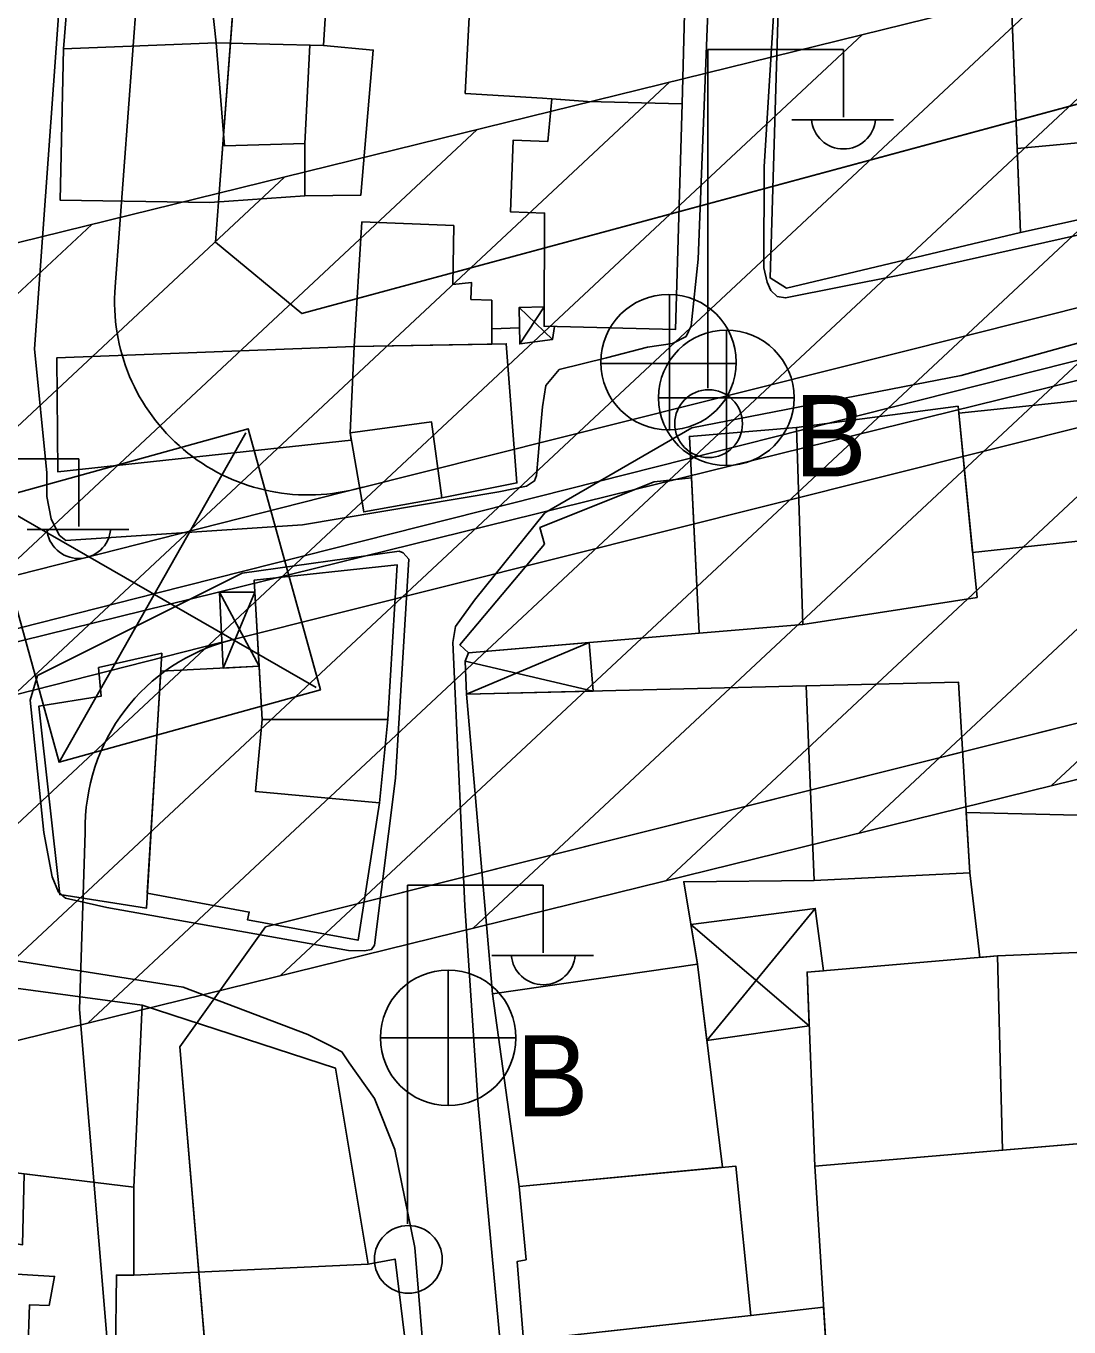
# Model space of a CAD drawing. Extents: x 417997 to 421451, y 4451742 to 4455216.
# Drawn here: x 419950.6 to 420004.4, y 4452673.8 to 4452741 of the extents above; entities that cross this region are included whole.
import ezdxf

# ---------------------------------------------------------------- set-up
doc = ezdxf.new("R2010")
doc.units = 0
for name, color, linetype in [('ADA', 7, 'Continuous'), ('ADAKENARI', 7, 'Continuous'), ('B_Mesken', 7, 'Continuous'), ('B_Sundurma', 7, 'Continuous'), ('B_Teras', 7, 'Continuous'), ('Hat_ENH', 7, 'Continuous'), ('KALDIRIM', 7, 'Continuous'), ('PL_TURZM', 7, 'Continuous'), ('S_Elektrik_Diregi', 7, 'Continuous'), ('S_Pilon', 7, 'Continuous'), ('S_Rogar_Kapagi', 7, 'Continuous'), ('S_Rogar_Kapagi_Buski', 7, 'Continuous'), ('Sinir_Duvar_tek_tarafa_ait', 7, 'Continuous'), ('TA_ENH_154', 7, 'Continuous'), ('TA_ENH_KORUMA', 7, 'Continuous'), ('TA_ENH_TARAMA', 7, 'Continuous'), ('TR_TİCK', 7, 'Continuous'), ('Yol_Sose', 7, 'Continuous')]:
    doc.layers.add(name, color=color, linetype=linetype)

msp = doc.modelspace()

# ---------------------------------------------------------------- linework, layer by layer
at = {"layer": 'ADA'}
msp.add_line((419958.536, 4452688.24), (419975.571, 4452485.883), dxfattribs=at)
msp.add_line((419958.536, 4452688.24), (419975.571, 4452485.883), dxfattribs=at)
at = {"layer": 'ADAKENARI'}
for p, q in [((419960.587, 4452732.559), (419974.93, 4452923.411)), ((419960.587, 4452732.559), (419974.93, 4452923.411)), ((420021.442, 4452741.416), (419964.833, 4452726.123)), ((420021.442, 4452741.416), (419964.833, 4452726.123)), ((419960.38, 4452729.805), (419960.587, 4452732.559)), ((419960.38, 4452729.805), (419960.587, 4452732.559)), ((419964.833, 4452726.123), (419960.38, 4452729.805)), ((419964.833, 4452726.123), (419960.38, 4452729.805)), ((419962.966, 4452694.44), (420019.266, 4452708.582)), ((419962.966, 4452694.44), (420019.266, 4452708.582)), ((419962.966, 4452694.44), (419958.536, 4452688.24)), ((419962.966, 4452694.44), (419958.536, 4452688.24))]:
    msp.add_line(p, q, dxfattribs=at)
at = {"layer": 'B_Mesken'}
for points in [[(419960.421, 4452740.109), (419965.96, 4452739.979), (419966.475, 4452748.268), (419953.678, 4452748.666), (419953.412, 4452744.931), (419952.952, 4452744.936), (419952.525, 4452739.805)], [(419979.59, 4452737.083), (419984.465, 4452736.963), (419984.672, 4452744.924), (419973.678, 4452745.413), (419973.269, 4452737.495), (419977.266, 4452737.248)], [(419989.856, 4452727.443), (419989.008, 4452727.967), (419989.46, 4452742.948), (420001.436, 4452743.025), (420001.938, 4452730.318)], [(420001.938, 4452730.318), (420019.661, 4452734.227), (420019.317, 4452737.85), (420019.783, 4452737.893), (420019.058, 4452742.555), (420001.436, 4452743.025), (420001.766, 4452734.657)], [(419952.525, 4452739.805), (419952.357, 4452731.985), (419960.094, 4452731.86), (419964.989, 4452732.212), (419964.993, 4452734.909), (419960.852, 4452734.788), (419960.421, 4452740.109)], [(419964.993, 4452734.909), (419965.251, 4452739.996), (419965.96, 4452739.979), (419968.52, 4452739.738), (419967.882, 4452732.24), (419964.989, 4452732.212)], [(419977.745, 4452737.214), (419977.536, 4452735.013), (419975.744, 4452735.074), (419975.61, 4452731.373), (419977.365, 4452731.314), (419977.339, 4452725.469), (419984.13, 4452725.308), (419984.465, 4452736.963), (419979.59, 4452737.083)], [(419967.537, 4452724.42), (419967.942, 4452730.86), (419972.682, 4452730.669), (419972.639, 4452727.631), (419973.595, 4452727.731), (419973.562, 4452726.858), (419974.639, 4452726.81), (419974.646, 4452724.549)], [(419967.392, 4452719.592), (419952.248, 4452717.946), (419952.187, 4452723.838), (419967.537, 4452724.42), (419967.327, 4452719.964)], [(419972.071, 4452716.611), (419975.944, 4452717.379), (419975.388, 4452724.563), (419967.537, 4452724.42), (419967.327, 4452719.964), (419968.031, 4452715.88)], [(419990.706, 4452710.064), (419999.696, 4452711.459), (419998.719, 4452721.337), (419990.376, 4452720.245)], [(419998.753, 4452720.984), (420005.172, 4452721.643), (420005.862, 4452714.467), (419999.466, 4452713.786)], [(419985.349, 4452709.617), (419990.706, 4452710.064), (419990.376, 4452720.245), (419984.843, 4452719.781)], [(419985.349, 4452709.617), (419973.433, 4452708.605), (419972.997, 4452709.014), (419977.357, 4452714.211), (419977.128, 4452715.07), (419983.029, 4452717.425), (419984.95, 4452717.64)], [(419962.792, 4452705.157), (419962.375, 4452712.346), (419969.761, 4452713.139), (419969.268, 4452705.162)], [(419957.606, 4452708.585), (419956.812, 4452695.408), (419952.341, 4452696.112), (419951.262, 4452705.847), (419954.47, 4452706.354), (419954.344, 4452707.841)], [(419968.849, 4452700.851), (419967.741, 4452693.755), (419962.027, 4452694.811), (419962.121, 4452695.212), (419956.858, 4452696.18), (419957.55, 4452707.655), (419962.633, 4452707.903), (419962.792, 4452705.157), (419962.451, 4452701.43)], [(419991.294, 4452696.848), (419984.555, 4452696.775), (419985.255, 4452692.518), (419974.68, 4452690.986), (419973.33, 4452706.467), (419990.879, 4452706.892)], [(419991.294, 4452696.848), (419990.879, 4452706.892), (419998.735, 4452707.089), (419999.323, 4452697.237)], [(419962.792, 4452705.157), (419962.451, 4452701.43), (419968.849, 4452700.851), (419969.268, 4452705.162)], [(419999.137, 4452700.355), (420012.08, 4452700.045), (420012.193, 4452693.429), (420000.753, 4452692.943), (419999.841, 4452692.865), (419999.323, 4452697.237)], [(420000.753, 4452692.943), (420015.105, 4452693.552), (420015.342, 4452684.131), (420001.011, 4452682.91)], [(419985.255, 4452692.518), (419986.549, 4452682.028), (419976.064, 4452681.042), (419974.68, 4452690.986)], [(419991.324, 4452682.084), (419990.921, 4452692.106), (420000.753, 4452692.943), (420001.011, 4452682.91)], [(419946.383, 4452682.188), (419947.108, 4452691.67), (419956.59, 4452690.399), (419956.162, 4452680.998)], [(419956.59, 4452690.399), (419966.572, 4452687.152), (419968.268, 4452677.03), (419956.169, 4452676.456), (419956.162, 4452680.998)], [(419992.073, 4452669.979), (419991.324, 4452682.084), (420026.062, 4452685.045), (420027.325, 4452673.209), (420015.2, 4452672.16), (420012.779, 4452672.022)], [(419947.866, 4452676.645), (419952.07, 4452676.389), (419951.788, 4452674.896), (419950.785, 4452674.924), (419950.691, 4452672.401), (419955.213, 4452672.467), (419955.267, 4452676.462), (419956.169, 4452676.456), (419956.162, 4452680.998), (419950.497, 4452681.688), (419950.422, 4452678.022), (419947.91, 4452678.448)], [(419976.064, 4452681.042), (419987.241, 4452682.093), (419988.024, 4452674.365), (419976.277, 4452673.079), (419975.945, 4452677.157), (419976.417, 4452677.254)], [(419956.169, 4452676.456), (419955.267, 4452676.462), (419955.213, 4452672.467), (419963.761, 4452672.496), (419964.308, 4452669.359), (419965.78, 4452669.385), (419965.971, 4452668.804), (419970.775, 4452668.999), (419970.608, 4452673.155), (419970.14, 4452673.334), (419969.652, 4452677.281), (419968.268, 4452677.03)], [(419988.024, 4452674.365), (419991.775, 4452674.801), (419992.073, 4452669.979), (419992.448, 4452666.834), (419985.619, 4452666.149), (419976.765, 4452664.888), (419975.55, 4452672.94), (419976.277, 4452673.079), (419984.402, 4452673.968)]]:
    msp.add_lwpolyline(points, close=True, dxfattribs=at)
at = {"layer": 'B_Sundurma'}
for p, q in [((419977.777, 4452724.785), (419976.054, 4452726.432)), ((419976.087, 4452724.554), (419977.343, 4452726.47)), ((419960.589, 4452711.729), (419962.633, 4452707.903)), ((419960.767, 4452707.812), (419962.411, 4452711.728)), ((419979.665, 4452709.134), (419973.33, 4452706.467)), ((419979.884, 4452706.626), (419973.277, 4452708.177)), ((419985.741, 4452688.578), (419991.341, 4452695.396)), ((419991.032, 4452689.341), (419984.918, 4452694.569))]:
    msp.add_line(p, q, dxfattribs=at)
for points in [[(419977.876, 4452725.456), (419977.777, 4452724.785), (419976.087, 4452724.554), (419976.054, 4452726.432), (419977.343, 4452726.47), (419977.339, 4452725.469)], [(419960.767, 4452707.812), (419960.589, 4452711.729), (419962.411, 4452711.728), (419962.633, 4452707.903)], [(419979.665, 4452709.134), (419979.884, 4452706.626), (419973.33, 4452706.467), (419973.277, 4452708.177), (419973.433, 4452708.605)], [(419991.032, 4452689.341), (419985.741, 4452688.578), (419985.255, 4452692.518), (419984.918, 4452694.569), (419991.341, 4452695.396), (419991.77, 4452692.179), (419990.921, 4452692.106)]]:
    msp.add_lwpolyline(points, close=True, dxfattribs=at)
at = {"layer": 'B_Teras'}
for points in [[(419952.952, 4452744.936), (419952.525, 4452739.805), (419960.421, 4452740.109), (419959.904, 4452744.863)], [(420001.766, 4452734.657), (420006.392, 4452735.082), (420006.937, 4452736.711), (420019.783, 4452737.893), (420019.058, 4452742.555), (420001.436, 4452743.025)], [(419967.327, 4452719.964), (419968.031, 4452715.88), (419972.071, 4452716.611), (419971.538, 4452720.53)], [(419992.024, 4452670.777), (419985.066, 4452669.883), (419985.296, 4452667.681), (419987.206, 4452667.836), (419987.343, 4452666.322), (419985.619, 4452666.149), (419976.765, 4452664.888), (419975.55, 4452672.94), (419976.277, 4452673.079), (419984.402, 4452673.968), (419988.024, 4452674.365), (419991.775, 4452674.801)]]:
    msp.add_lwpolyline(points, close=True, dxfattribs=at)
at = {"layer": 'Hat_ENH'}
for points in [[(419957.335, 4452711.677), (420216.786, 4452777.338)], [(419683.155, 4452641.934), (419957.335, 4452711.677)]]:
    msp.add_lwpolyline(points, dxfattribs=at)
at = {"layer": 'KALDIRIM'}
for p, q in [((419955.193, 4452727.504), (419970.192, 4452927.076)), ((419955.193, 4452727.504), (419970.192, 4452927.076)), ((420033.974, 4452733.728), (419967.601, 4452717.056)), ((420033.974, 4452733.728), (419967.601, 4452717.056)), ((419961.217, 4452709.266), (420021.159, 4452724.323)), ((419961.217, 4452709.266), (420021.159, 4452724.323)), ((419918.135, 4452704.507), (419967.985, 4452717.153)), ((419918.135, 4452704.507), (419967.985, 4452717.153)), ((419916.137, 4452697.809), (419960.658, 4452709.126)), ((419916.137, 4452697.809), (419960.658, 4452709.126)), ((419953.355, 4452690.175), (419953.656, 4452699.326)), ((419953.355, 4452690.175), (419953.656, 4452699.326)), ((419953.355, 4452690.175), (419970.589, 4452485.464)), ((419953.355, 4452690.175), (419970.589, 4452485.464))]:
    msp.add_line(p, q, dxfattribs=at)
for centre, start, end in [((419965.165, 4452726.755), 175.70217, 284.10025), ((419965.165, 4452726.755), 175.70217, 284.10025), ((419963.654, 4452699.567), 104.10025, 181.38202), ((419963.654, 4452699.567), 104.10025, 181.38202)]:
    msp.add_arc(centre, 10, start, end, dxfattribs=at)
at = {"layer": 'PL_TURZM'}
for points in [[(419960.587, 4452732.559), (419960.38, 4452729.805), (419964.833, 4452726.123), (420021.442, 4452741.416), (420026.595, 4452747.709), (420026.691, 4452749.179), (420036.212, 4452894.7), (420032.011, 4452901.811), (419979.832, 4452926.274), (419974.93, 4452923.411), (419960.587, 4452732.559)], [(419960.587, 4452732.559), (419960.38, 4452729.805), (419964.833, 4452726.123), (420021.442, 4452741.416), (420026.595, 4452747.709), (420026.691, 4452749.179), (420036.212, 4452894.7), (420032.011, 4452901.811), (419979.832, 4452926.274), (419974.93, 4452923.411), (419960.587, 4452732.559)], [(419958.536, 4452688.24), (419975.571, 4452485.883), (419976.118, 4452479.396), (420043.833, 4452477.118), (420040.606, 4452486.64), (420032.782, 4452517.199), (420030.683, 4452526.968), (420025.193, 4452558.481), (420023.738, 4452568.371), (420022.737, 4452576.698), (420021.093, 4452598.649), (420019.91, 4452628.227), (420020.438, 4452652.348), (420021.459, 4452669.207), (420023.788, 4452704.811), (420019.266, 4452708.582), (419962.966, 4452694.44), (419958.536, 4452688.24)], [(419958.536, 4452688.24), (419975.571, 4452485.883), (419976.118, 4452479.396), (420043.833, 4452477.118), (420040.606, 4452486.64), (420032.782, 4452517.199), (420030.683, 4452526.968), (420025.193, 4452558.481), (420023.738, 4452568.371), (420022.737, 4452576.698), (420021.093, 4452598.649), (420019.91, 4452628.227), (420020.438, 4452652.348), (420021.459, 4452669.207), (420023.788, 4452704.811), (420019.266, 4452708.582), (419962.966, 4452694.44), (419958.536, 4452688.24)]]:
    msp.add_lwpolyline(points, dxfattribs=at)
at = {"layer": 'S_Elektrik_Diregi'}
for p, q in [((419985.799, 4452722.272), (419985.799, 4452739.772)), ((419985.799, 4452739.772), (419992.799, 4452739.772)), ((419992.799, 4452736.272), (419992.799, 4452739.772)), ((419990.139, 4452736.132), (419995.389, 4452736.132)), ((419946.318, 4452718.618), (419953.319, 4452718.618)), ((419953.319, 4452715.118), (419953.319, 4452718.618)), ((419950.658, 4452714.978), (419955.909, 4452714.978)), ((419970.3, 4452696.604), (419977.3, 4452696.604)), ((419970.3, 4452679.104), (419970.3, 4452696.604)), ((419977.3, 4452693.104), (419977.3, 4452696.604)), ((419974.64, 4452692.964), (419979.89, 4452692.964))]:
    msp.add_line(p, q, dxfattribs=at)
for centre in [(419985.835, 4452720.437), (419970.336, 4452677.269)]:
    msp.add_circle(centre, 1.75, dxfattribs=at)
for centre in [(419992.8, 4452736.285), (419953.319, 4452715.131), (419977.301, 4452693.117)]:
    msp.add_arc(centre, 1.658, 184.83843, 355.14641, dxfattribs=at)
at = {"layer": 'S_Pilon'}
for p, q in [((419952.308, 4452702.947), (419961.94, 4452719.962)), ((419948.738, 4452716.486), (419965.585, 4452706.808))]:
    msp.add_line(p, q, dxfattribs=at)
msp.add_lwpolyline([(419948.57, 4452716.439), (419962.061, 4452720.177), (419965.8, 4452706.686), (419952.308, 4452702.947), (419948.57, 4452716.439)], dxfattribs=at)
at = {"layer": 'S_Rogar_Kapagi'}
for p, q in [((419983.82, 4452720.082), (419983.82, 4452727.082)), ((419980.25, 4452723.547), (419987.25, 4452723.547))]:
    msp.add_line(p, q, dxfattribs=at)
msp.add_circle((419983.767, 4452723.611), 3.5, dxfattribs=at)
at = {"layer": 'S_Rogar_Kapagi_Buski'}
for p, q in [((419986.752, 4452725.275), (419986.752, 4452718.275)), ((419983.252, 4452721.775), (419990.252, 4452721.775)), ((419972.392, 4452692.215), (419972.392, 4452685.215)), ((419968.892, 4452688.715), (419975.892, 4452688.715))]:
    msp.add_line(p, q, dxfattribs=at)
for centre in [(419986.752, 4452721.775), (419972.392, 4452688.715)]:
    msp.add_circle(centre, 3.5, dxfattribs=at)
at = {"layer": 'Sinir_Duvar_tek_tarafa_ait'}
msp.add_lwpolyline([(419976.073, 4452725.393), (419974.644, 4452725.328)], dxfattribs=at)
at = {"layer": 'TA_ENH_154'}
msp.add_lwpolyline([(421244.229, 4452871.733), (420603.453, 4452866.932), (420104.111, 4452747.147), (419709.07, 4452649.72), (419353.297, 4452559.565), (419284.532, 4452601.288), (419287.681, 4452599.871), (419484.079, 4452691.722), (419833.947, 4454863.938), (419862.826, 4455014.236)], dxfattribs=at)
msp.add_lwpolyline([(421244.229, 4452871.733), (420603.453, 4452866.932), (420104.111, 4452747.147), (419709.07, 4452649.72), (419353.297, 4452559.565), (419284.532, 4452601.288), (419287.681, 4452599.871), (419484.079, 4452691.722), (419833.947, 4454863.938), (419862.826, 4455014.236)], dxfattribs=at)
at = {"layer": 'TA_ENH_KORUMA'}
msp.add_lwpolyline([(419883.153, 4455014.021), (419853.647, 4454860.459), (419502.143, 4452678.088), (419329.549, 4452597.37), (419356.508, 4452581.013), (419704.218, 4452669.124), (420099.383, 4452766.582), (420601.013, 4452886.916), (421244.438, 4452891.737)], dxfattribs=at)
msp.add_lwpolyline([(419883.153, 4455014.021), (419853.647, 4454860.459), (419502.143, 4452678.088), (419329.549, 4452597.37), (419356.508, 4452581.013), (419704.218, 4452669.124), (420099.383, 4452766.582), (420601.013, 4452886.916), (421244.438, 4452891.737)], dxfattribs=at)
at = {"layer": 'TA_ENH_TARAMA'}
for p, q in [((420003.536, 4452701.741), (420063.428, 4452757.715)), ((420003.536, 4452701.741), (420063.428, 4452757.715)), ((419993.588, 4452699.288), (420053.479, 4452755.261)), ((419993.588, 4452699.288), (420053.479, 4452755.261)), ((419983.639, 4452696.834), (420043.531, 4452752.808)), ((419983.639, 4452696.834), (420043.531, 4452752.808)), ((419973.69, 4452694.38), (420033.582, 4452750.354)), ((419973.69, 4452694.38), (420033.582, 4452750.354)), ((419963.741, 4452691.927), (420023.633, 4452747.9)), ((419963.741, 4452691.927), (420023.633, 4452747.9)), ((419953.792, 4452689.473), (420013.684, 4452745.447)), ((419953.792, 4452689.473), (420013.684, 4452745.447)), ((419943.843, 4452687.019), (420003.735, 4452742.993)), ((419943.843, 4452687.019), (420003.735, 4452742.993)), ((419933.894, 4452684.566), (419993.786, 4452740.539)), ((419933.894, 4452684.566), (419993.786, 4452740.539)), ((419923.945, 4452682.112), (419983.837, 4452738.086)), ((419923.945, 4452682.112), (419983.837, 4452738.086)), ((419913.996, 4452679.658), (419973.888, 4452735.632)), ((419913.996, 4452679.658), (419973.888, 4452735.632)), ((419904.047, 4452677.205), (419963.939, 4452733.178)), ((419904.047, 4452677.205), (419963.939, 4452733.178)), ((419894.098, 4452674.751), (419953.99, 4452730.725)), ((419894.098, 4452674.751), (419953.99, 4452730.725)), ((419713.921, 4452630.315), (420108.839, 4452727.712)), ((419713.921, 4452630.315), (420108.839, 4452727.712))]:
    msp.add_line(p, q, dxfattribs=at)
at = {"layer": 'TR_TİCK'}
for points in [[(420026.595, 4452747.709), (420026.691, 4452749.179), (420036.212, 4452894.7), (420032.011, 4452901.811), (419979.832, 4452926.274), (419974.93, 4452923.411), (419960.587, 4452732.559), (419960.38, 4452729.805), (419964.833, 4452726.123), (420021.442, 4452741.416), (420026.595, 4452747.709)], [(420026.595, 4452747.709), (420026.691, 4452749.179), (420036.212, 4452894.7), (420032.011, 4452901.811), (419979.832, 4452926.274), (419974.93, 4452923.411), (419960.587, 4452732.559), (419960.38, 4452729.805), (419964.833, 4452726.123), (420021.442, 4452741.416), (420026.595, 4452747.709)], [(420019.266, 4452708.582), (419962.966, 4452694.44), (419958.536, 4452688.24), (419975.571, 4452485.883), (419976.118, 4452479.396), (420043.833, 4452477.118), (420040.606, 4452486.64), (420032.782, 4452517.199), (420030.683, 4452526.968), (420025.193, 4452558.481), (420023.738, 4452568.371), (420022.737, 4452576.698), (420021.093, 4452598.649), (420019.91, 4452628.227), (420020.438, 4452652.348), (420021.459, 4452669.207), (420023.788, 4452704.811), (420019.266, 4452708.582)], [(420019.266, 4452708.582), (419962.966, 4452694.44), (419958.536, 4452688.24), (419975.571, 4452485.883), (419976.118, 4452479.396), (420043.833, 4452477.118), (420040.606, 4452486.64), (420032.782, 4452517.199), (420030.683, 4452526.968), (420025.193, 4452558.481), (420023.738, 4452568.371), (420022.737, 4452576.698), (420021.093, 4452598.649), (420019.91, 4452628.227), (420020.438, 4452652.348), (420021.459, 4452669.207), (420023.788, 4452704.811), (420019.266, 4452708.582)]]:
    msp.add_lwpolyline(points, dxfattribs=at)
at = {"layer": 'Yol_Sose'}
for points in [[(419998.898, 4452924.532), (420003.316, 4452922.258), (420003.487, 4452921.983), (420003.665, 4452921.407), (420003.632, 4452920.428), (420002.223, 4452913.368), (420000.714, 4452900.847), (419997.968, 4452878.758), (419994.706, 4452857.335), (419992.262, 4452843.43), (419991.171, 4452832.937), (419989.714, 4452813.289), (419989.158, 4452795.453), (419988.062, 4452774.806), (419986.22, 4452752.749), (419985.292, 4452728.928), (419984.939, 4452725.493)], [(420023.438, 4452734.348), (419995.603, 4452728.099), (419989.813, 4452726.933), (419989.379, 4452727.007), (419989.043, 4452727.316), (419988.868, 4452727.738), (419988.681, 4452728.489), (419988.697, 4452733.704), (419989.835, 4452752.071), (419990.988, 4452767.711), (419991.376, 4452787.146), (419992.036, 4452800.498), (419993.197, 4452817.672), (419994.981, 4452837.6), (419997.502, 4452855.255)], [(419974.999, 4452716.912), (419964.873, 4452715.217), (419952.646, 4452714.403), (419952.307, 4452714.683), (419951.898, 4452715.517), (419951.666, 4452716.675), (419951.666, 4452717.89), (419951.028, 4452724.311), (419952.589, 4452745.825), (419954.283, 4452771.026), (419955.872, 4452792.926), (419957.89, 4452817.834)], [(419998.881, 4452722.933), (420021.689, 4452729.263), (420029.746, 4452730.98)], [(419984.939, 4452725.493), (419984.672, 4452724.941), (419983.965, 4452724.581), (419982.676, 4452724.394), (419980.569, 4452723.832), (419978.129, 4452723.243), (419977.432, 4452722.406), (419977.258, 4452721.313), (419977.125, 4452719.778), (419977.045, 4452718.766), (419976.951, 4452717.763), (419976.851, 4452717.484), (419976.435, 4452717.213), (419974.999, 4452716.912)], [(419973.945, 4452685.236), (419973.253, 4452695.533), (419972.627, 4452709.131), (419972.774, 4452709.952), (419973.748, 4452711.313), (419977.39, 4452715.839), (419984.966, 4452720.217), (419998.881, 4452722.933)], [(419951.514, 4452699.316), (419950.807, 4452706.157), (419951.191, 4452707.429), (419961.761, 4452712.708), (419969.87, 4452713.854), (419970.068, 4452713.767), (419970.352, 4452713.44), (419969.67, 4452702.127), (419968.582, 4452693.501), (419968.435, 4452693.278), (419968.064, 4452693.203), (419967.247, 4452693.231), (419954.774, 4452695.448)], [(419954.774, 4452695.448), (419952.63, 4452695.922), (419952.272, 4452696.239), (419951.949, 4452697.022), (419951.514, 4452699.316)], [(419944.956, 4452693.503), (419958.703, 4452691.328), (419965.151, 4452688.883), (419966.209, 4452688.355), (419966.899, 4452687.985), (419967.286, 4452687.414)], [(419967.286, 4452687.414), (419968.592, 4452685.576), (419969.645, 4452682.951), (419970.669, 4452677.877), (419971.163, 4452671.812), (419972.513, 4452659.116), (419973.932, 4452647.906), (419974.793, 4452634.963), (419975.452, 4452624.429), (419976.237, 4452620.467), (419978.797, 4452608.089), (419979.352, 4452600.445), (419981.581, 4452590.17), (419984.328, 4452572.216), (419987.389, 4452556.389), (419992.238, 4452534.503), (419996.072, 4452516.843), (419997.682, 4452507.964), (419997.879, 4452500.71), (419996.481, 4452498.928)], [(420004.102, 4452494.842), (420001.68, 4452508.502), (420000.057, 4452517.548), (419998.848, 4452522.676), (419996.596, 4452532.468), (419993.79, 4452545.087), (419990.924, 4452557.663), (419988.187, 4452573.039), (419985.496, 4452586.71), (419983.078, 4452600.803), (419981.309, 4452612.861), (419979.554, 4452624.155), (419978.614, 4452638.209), (419977.405, 4452652.92), (419975.393, 4452669.636), (419973.945, 4452685.236)]]:
    msp.add_lwpolyline(points, dxfattribs=at)

# ---------------------------------------------------------------- texts
at = {"layer": 'S_Rogar_Kapagi_Buski'}
for p in [(419990.252, 4452717.71), (419975.892, 4452684.65)]:
    msp.add_text('B', height=4.2, dxfattribs=at).set_placement(p)

doc.saveas('drawing.dxf')
